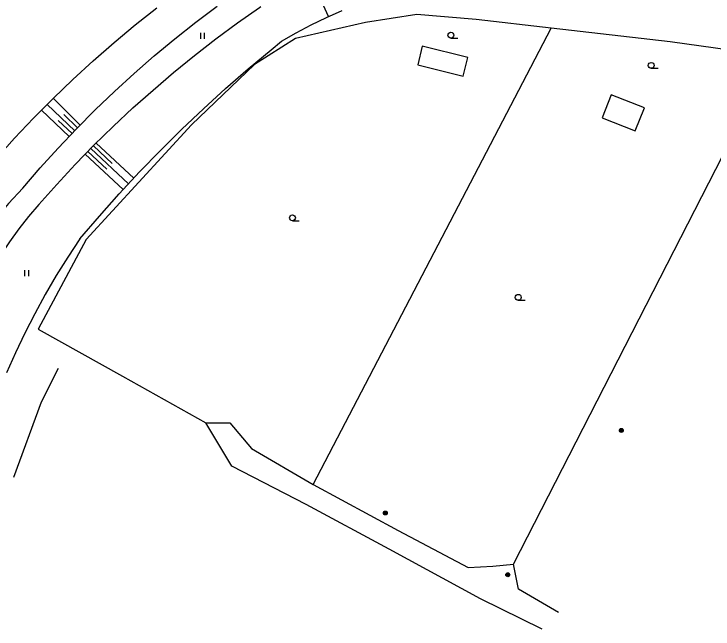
# Model space of a CAD drawing. Extents: x -539515 to -538098, y -1182060 to -1180157.
# Drawn here: x -539151.9 to -539062.6, y -1180751.4 to -1180672.9 of the extents above; entities that cross this region are included whole.
import ezdxf

# ---------------------------------------------------------------- set-up
doc = ezdxf.new("R2010")
doc.units = 0
for name, color, linetype in [('Vrstva 1', 7, 'Continuous'), ('Vrstva 13', 7, 'Continuous'), ('Vrstva 25', 7, 'Continuous'), ('Vrstva 27', 7, 'Continuous'), ('Vrstva 29', 7, 'Continuous'), ('Vrstva 36', 7, 'Continuous'), ('Vrstva 68', 7, 'Continuous')]:
    doc.layers.add(name, color=color, linetype=linetype)

msp = doc.modelspace()

# ---------------------------------------------------------------- linework, layer by layer
at = {"layer": 'Vrstva 1'}
for p, q in [((-539099.74, -1180677.012), (-539100.327, -1180679.378)), ((-539093.915, -1180678.458), (-539099.74, -1180677.012)), ((-539094.502, -1180680.824), (-539093.915, -1180678.458)), ((-539100.327, -1180679.378), (-539094.502, -1180680.824)), ((-539075.622, -1180683.191), (-539076.774, -1180686.127)), ((-539071.385, -1180684.854), (-539075.622, -1180683.191)), ((-539072.537, -1180687.79), (-539071.385, -1180684.854)), ((-539076.774, -1180686.127), (-539072.537, -1180687.79))]:
    msp.add_line(p, q, dxfattribs=at)
at = {"layer": 'Vrstva 13'}
for p, q in [((-539124.072, -1180730.596), (-539127.38, -1180725.053)), ((-539114.581, -1180735.511), (-539124.072, -1180730.596)), ((-539103.958, -1180741.211), (-539114.581, -1180735.511)), ((-539092.327, -1180747.546), (-539103.958, -1180741.211)), ((-539084.434, -1180751.383), (-539092.327, -1180747.546))]:
    msp.add_line(p, q, dxfattribs=at)
at = {"layer": 'Vrstva 25'}
for centre, radius in [((-539074.32, -1180726.04), 0.25), ((-539074.32, -1180726.04), 0.2), ((-539074.32, -1180726.04), 0.15), ((-539074.32, -1180726.04), 0.1), ((-539074.32, -1180726.04), 0.05), ((-539104.46, -1180736.58), 0.25), ((-539104.46, -1180736.58), 0.2), ((-539104.46, -1180736.58), 0.15), ((-539104.46, -1180736.58), 0.1), ((-539104.46, -1180736.58), 0.05), ((-539088.82, -1180744.46), 0.25), ((-539088.82, -1180744.46), 0.2), ((-539088.82, -1180744.46), 0.15), ((-539088.82, -1180744.46), 0.1), ((-539088.82, -1180744.46), 0.05)]:
    msp.add_circle(centre, radius, dxfattribs=at)
at = {"layer": 'Vrstva 27'}
for p, q in [((-539111.721, -1180673.22), (-539113.72, -1180668.68)), ((-539143.421, -1180687.069), (-539146.855, -1180683.655)), ((-539144.121, -1180687.783), (-539147.647, -1180684.438)), ((-539144.809, -1180688.509), (-539148.354, -1180685.146)), ((-539143.774, -1180687.423), (-539145.492, -1180685.714)), ((-539144.465, -1180688.146), (-539146.233, -1180686.469)), ((-539136.57, -1180693.834), (-539141.375, -1180689.362)), ((-539137.251, -1180694.566), (-539142.081, -1180690.071)), ((-539139.32, -1180691.958), (-539141.729, -1180689.716)), ((-539137.933, -1180695.298), (-539142.782, -1180690.785)), ((-539140.012, -1180692.68), (-539142.432, -1180690.428))]:
    msp.add_line(p, q, dxfattribs=at)
at = {"layer": 'Vrstva 29'}
for p, q in [((-539136.402, -1180674.291), (-539133.65, -1180672.093)), ((-539133.955, -1180678.228), (-539131.337, -1180676.048)), ((-539131.501, -1180680.359), (-539128.829, -1180678.188)), ((-539144.348, -1180681.25), (-539141.752, -1180678.87)), ((-539124.851, -1180682.413), (-539121.97, -1180679.904)), ((-539141.492, -1180685.128), (-539139.034, -1180682.769)), ((-539139.202, -1180687.237), (-539136.688, -1180684.885)), ((-539133.169, -1180690.297), (-539130.452, -1180687.611)), ((-539151.69, -1180716.144), (-539152.813, -1180718.698))]:
    msp.add_line(p, q, dxfattribs=at)
for points in [[(-539131.337, -1180676.048), (-539128.668, -1180673.93), (-539125.951, -1180671.876)], [(-539123.339, -1180674.035), (-539120.523, -1180672.055), (-539120.37, -1180671.95)], [(-539117.71, -1180676.38), (-539115.831, -1180675.291), (-539113.914, -1180674.273), (-539111.96, -1180673.325), (-539109.973, -1180672.451)], [(-539141.752, -1180678.87), (-539139.103, -1180676.55), (-539136.402, -1180674.291)], [(-539128.829, -1180678.188), (-539126.108, -1180676.079), (-539123.339, -1180674.035)], [(-539121.97, -1180679.904), (-539119.037, -1180677.455), (-539117.71, -1180676.38)], [(-539139.034, -1180682.769), (-539136.521, -1180680.469), (-539133.955, -1180678.228)], [(-539136.688, -1180684.885), (-539134.121, -1180682.592), (-539131.501, -1180680.359)], [(-539149.374, -1180686.183), (-539146.889, -1180683.688), (-539144.348, -1180681.25)], [(-539130.452, -1180687.611), (-539127.679, -1180684.983), (-539124.851, -1180682.413)], [(-539146.238, -1180690.015), (-539143.894, -1180687.544), (-539141.492, -1180685.128)], [(-539154.17, -1180691.34), (-539151.801, -1180688.734), (-539149.374, -1180686.183)], [(-539144.062, -1180692.113), (-539141.66, -1180689.647), (-539139.202, -1180687.237)], [(-539150.75, -1180695.12), (-539148.524, -1180692.541), (-539146.238, -1180690.015)], [(-539138.433, -1180695.836), (-539135.83, -1180693.038), (-539133.169, -1180690.297)], [(-539148.69, -1180697.21), (-539146.406, -1180694.635), (-539144.062, -1180692.113)], [(-539150.75, -1180695.12), (-539152.568, -1180697.084), (-539154.327, -1180699.101), (-539156.024, -1180701.17)], [(-539143.46, -1180701.59), (-539140.977, -1180698.686), (-539138.433, -1180695.836)], [(-539148.69, -1180697.21), (-539150.005, -1180698.744), (-539151.257, -1180700.329), (-539152.446, -1180701.962), (-539153.57, -1180703.64)], [(-539143.46, -1180701.59), (-539145.004, -1180703.914), (-539146.48, -1180706.281), (-539147.888, -1180708.69)], [(-539147.888, -1180708.69), (-539149.227, -1180711.138), (-539150.494, -1180713.624), (-539151.69, -1180716.144)]]:
    msp.add_lwpolyline(points, dxfattribs=at)
at = {"layer": 'Vrstva 36'}
for p, q in [((-539128.034, -1180676.049), (-539128.034, -1180675.299)), ((-539127.534, -1180676.049), (-539127.534, -1180675.299)), ((-539096.088, -1180675.97), (-539095.213, -1180675.97)), ((-539070.504, -1180679.825), (-539069.629, -1180679.825)), ((-539116.316, -1180699.282), (-539115.441, -1180699.282)), ((-539150.474, -1180706.333), (-539150.474, -1180705.583)), ((-539149.974, -1180706.333), (-539149.974, -1180705.583)), ((-539087.483, -1180709.429), (-539086.608, -1180709.429))]:
    msp.add_line(p, q, dxfattribs=at)
for centre in [(-539096.088, -1180675.595), (-539070.504, -1180679.45), (-539116.316, -1180698.907), (-539087.483, -1180709.054)]:
    msp.add_circle(centre, 0.375, dxfattribs=at)
at = {"layer": 'Vrstva 68'}
for p, q in [((-539100.448, -1180672.964), (-539106.976, -1180673.99)), ((-539092.873, -1180673.582), (-539100.448, -1180672.964)), ((-539106.976, -1180673.99), (-539115.915, -1180676.008)), ((-539083.267, -1180674.682), (-539092.873, -1180673.582)), ((-539113.684, -1180732.931), (-539083.267, -1180674.682)), ((-539068.088, -1180676.451), (-539083.267, -1180674.682)), ((-539115.915, -1180676.008), (-539121.185, -1180679.341)), ((-539054.918, -1180678.314), (-539068.088, -1180676.451)), ((-539088.072, -1180743.094), (-539054.918, -1180678.314)), ((-539121.185, -1180679.341), (-539129.196, -1180687.034)), ((-539129.196, -1180687.034), (-539142.655, -1180701.671)), ((-539142.655, -1180701.671), (-539148.768, -1180713.107)), ((-539148.768, -1180713.107), (-539138.024, -1180719.099)), ((-539148.358, -1180722.4), (-539146.172, -1180718.096)), ((-539138.024, -1180719.099), (-539127.38, -1180725.053)), ((-539151.892, -1180731.998), (-539148.358, -1180722.4)), ((-539121.553, -1180728.337), (-539113.684, -1180732.931)), ((-539113.684, -1180732.931), (-539102.833, -1180738.82)), ((-539102.833, -1180738.82), (-539093.894, -1180743.545)), ((-539087.455, -1180746.281), (-539088.072, -1180743.094)), ((-539082.35, -1180749.272), (-539087.455, -1180746.281))]:
    msp.add_line(p, q, dxfattribs=at)
for points in [[(-539127.38, -1180725.053), (-539124.326, -1180725.068), (-539121.553, -1180728.337)], [(-539093.894, -1180743.545), (-539090.716, -1180743.373), (-539088.072, -1180743.094)]]:
    msp.add_lwpolyline(points, dxfattribs=at)

doc.saveas('drawing.dxf')
